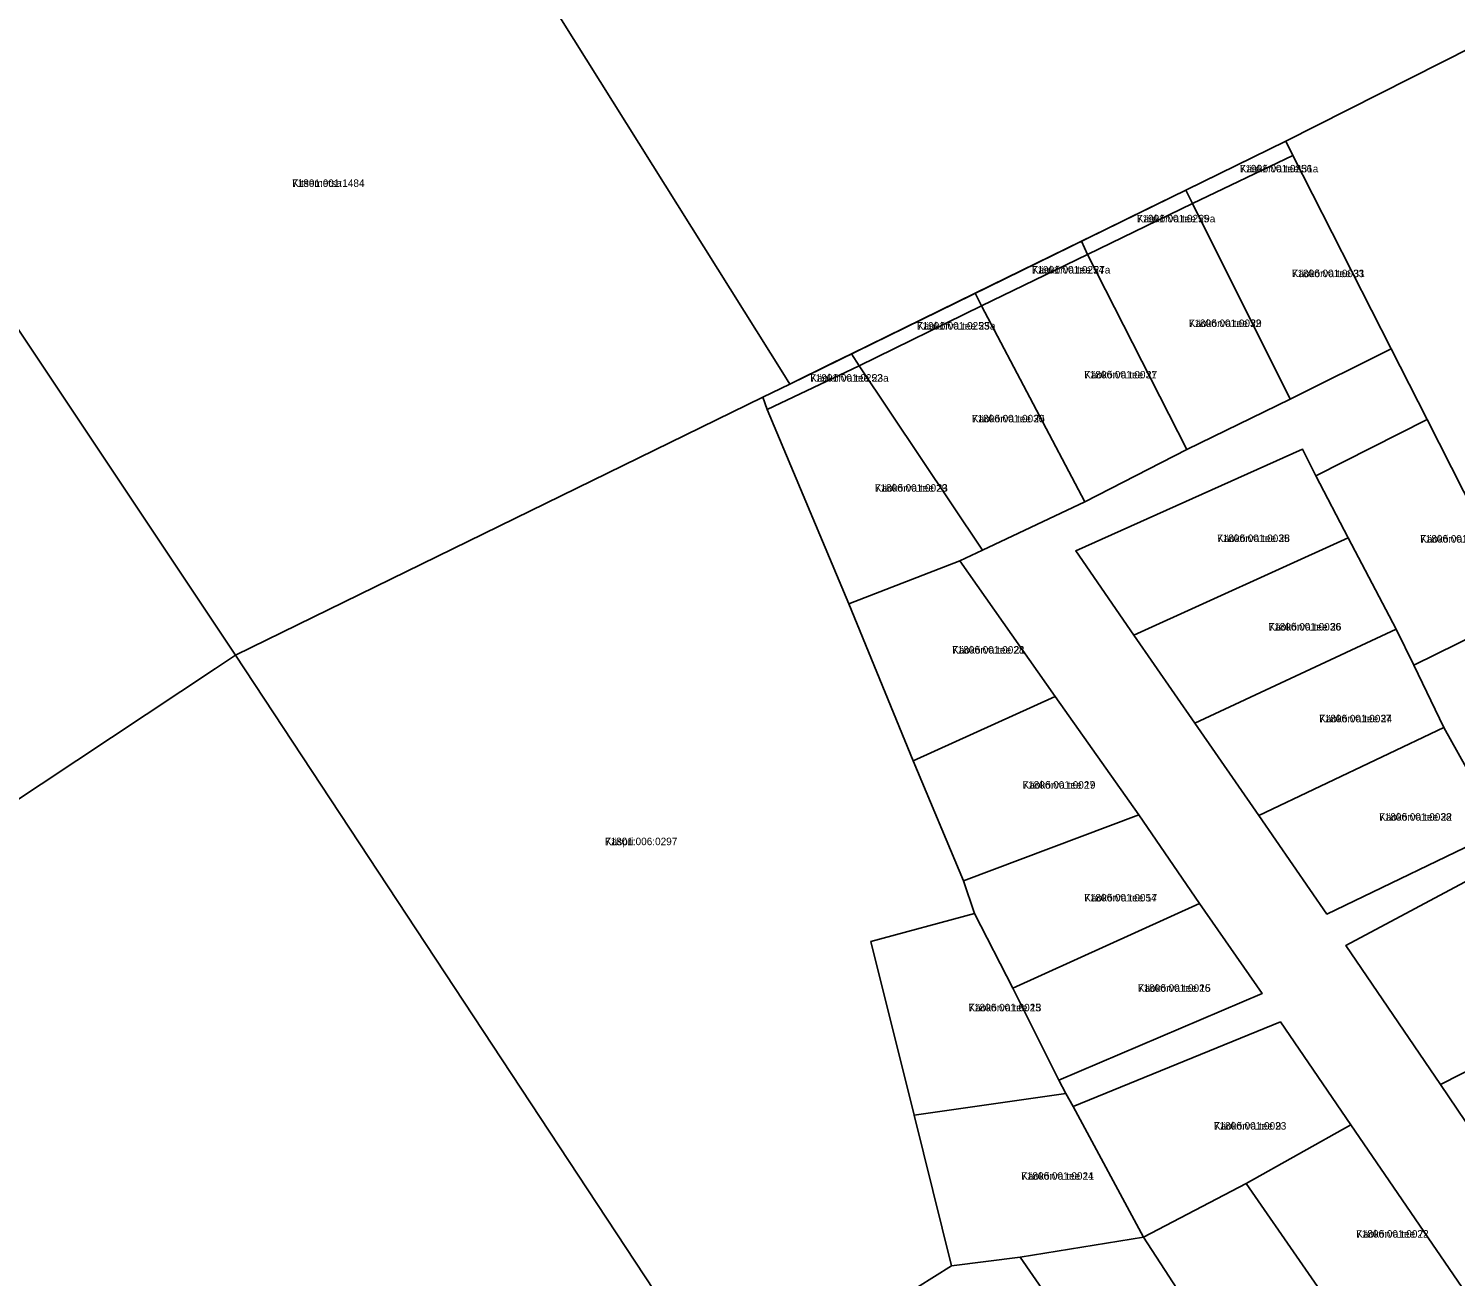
# Model space of a CAD drawing. Extents: x 529768 to 552006, y 6562269 to 6580975.
# Drawn here: x 538116.9 to 538402.9, y 6570358.2 to 6570608.3 of the extents above; entities that cross this region are included whole.
import ezdxf

# ---------------------------------------------------------------- set-up
doc = ezdxf.new("R2010")
doc.units = 0
for name, color, linetype in [('L_AADRESS', 7, 'Continuous'), ('PIIR', 7, 'Continuous'), ('TUNNUS', 7, 'Continuous')]:
    doc.layers.add(name, color=color, linetype=linetype)

msp = doc.modelspace()

# ---------------------------------------------------------------- linework, layer by layer
at = {"layer": 'PIIR'}
for points in [[(537683.79, 6570493.24), (537977.33, 6570742.26), (537980.74, 6570745.15), (538041.35, 6570656.88), (538069.98, 6570615.1), (538158.33, 6570482.67), (538154.31, 6570480), (537896.35, 6570308.88), (537757.45, 6570443.35), (537744.48, 6570455.39), (537741.73, 6570460.82)], [(538268.02, 6570539.28), (538220.9, 6570614.61), (538256, 6570632.09), (538290.5, 6570649.28), (538324.81, 6570666.42), (538358.97, 6570683.4), (538396.61, 6570702.15), (538484.12, 6570646.58), (538462.88, 6570636.46), (538462.59, 6570633.17), (538368.83, 6570585.7), (538269.41, 6570537.03)], [(538436.11, 6570453.25), (538416.64, 6570491.57), (538397.17, 6570529.91), (538389.97, 6570544.07), (538370.28, 6570582.86), (538368.83, 6570585.7), (538462.59, 6570633.17), (538462.88, 6570636.46), (538484.12, 6570646.58), (538577.14, 6570690.88), (538630.09, 6570515.96), (538630.82, 6570513.57), (538512.07, 6570453.58), (538450.62, 6570424.68)], [(538158.33, 6570482.67), (538069.98, 6570615.1), (538131.27, 6570643.7), (538129.74, 6570646.16), (538147.95, 6570654.66), (538170.25, 6570665.12), (538187.44, 6570673.2), (538188.57, 6570671.18), (538206.37, 6570640.03), (538220.9, 6570614.61), (538268.02, 6570539.28), (538269.41, 6570537.03), (538264.04, 6570534.4)], [(538368.83, 6570585.7), (538370.28, 6570582.86), (538350.13, 6570573.23), (538348.82, 6570575.91)], [(538370.28, 6570582.86), (538389.97, 6570544.07), (538369.73, 6570534.02), (538350.13, 6570573.23)], [(538327.87, 6570565.65), (538332.83, 6570568.08), (538340.87, 6570572.01), (538348.82, 6570575.91), (538350.13, 6570573.23), (538329.07, 6570562.98)], [(538329.07, 6570562.98), (538350.13, 6570573.23), (538369.73, 6570534.02), (538349.04, 6570523.89)], [(538309.72, 6570556.76), (538327.87, 6570565.65), (538329.07, 6570562.98), (538307.85, 6570552.73), (538306.59, 6570555.23)], [(538307.85, 6570552.73), (538329.07, 6570562.98), (538349.04, 6570523.89), (538328.56, 6570513.43)], [(538306.59, 6570555.23), (538307.85, 6570552.73), (538283.32, 6570540.67), (538281.81, 6570543.1)], [(538307.85, 6570552.73), (538328.56, 6570513.43), (538308.07, 6570503.75), (538283.32, 6570540.67)], [(538278.08, 6570541.27), (538281.81, 6570543.1), (538283.32, 6570540.67), (538264.91, 6570531.91), (538264.04, 6570534.4), (538269.41, 6570537.03)], [(538264.91, 6570531.91), (538283.32, 6570540.67), (538308.07, 6570503.75), (538303.49, 6570501.57), (538281.28, 6570492.97)], [(538158.33, 6570482.67), (538264.04, 6570534.4), (538264.91, 6570531.91), (538281.28, 6570492.97), (538294.15, 6570461.48), (538304.28, 6570437.44), (538306.46, 6570430.9), (538285.7, 6570425.28), (538294.33, 6570390.46), (538301.82, 6570360.25), (538295.03, 6570356.03), (538292.48, 6570354.44), (538257.41, 6570332.56), (538253.74, 6570337.9)], [(538397.17, 6570529.91), (538416.64, 6570491.57), (538394.54, 6570480.7), (538390.96, 6570487.92), (538381.33, 6570506.23), (538374.89, 6570518.66)], [(538326.75, 6570503.58), (538372.18, 6570524.01), (538374.89, 6570518.66), (538381.33, 6570506.23), (538338.41, 6570486.72)], [(538338.41, 6570486.72), (538381.33, 6570506.23), (538390.96, 6570487.92), (538350.64, 6570469.04)], [(538281.28, 6570492.97), (538303.49, 6570501.57), (538322.65, 6570474.41), (538294.15, 6570461.48)], [(538412.03, 6570447.6), (538400.5, 6570468.22), (538394.54, 6570480.7), (538416.64, 6570491.57), (538436.11, 6570453.25), (538413.79, 6570441.98)], [(538350.64, 6570469.04), (538390.96, 6570487.92), (538394.54, 6570480.7), (538400.5, 6570468.22), (538363.44, 6570450.53)], [(537896.35, 6570308.88), (538154.31, 6570480), (538158.33, 6570482.67), (538253.74, 6570337.9), (538257.41, 6570332.56), (538254.78, 6570330.58), (538234.64, 6570314.59), (538217.8, 6570301.2), (538200.76, 6570287.67), (538178.7, 6570270.14), (538177.53, 6570269.21), (538141.77, 6570240.52), (538051.12, 6570181.45), (537966.51, 6570121.41), (537965.36, 6570120.6), (537912.67, 6570199.66), (537780.48, 6570400.64), (537770.42, 6570415.93), (537744.48, 6570455.39), (537757.45, 6570443.35)], [(538322.65, 6570474.41), (538339.39, 6570450.67), (538304.28, 6570437.44), (538294.15, 6570461.48)], [(538363.44, 6570450.53), (538400.5, 6570468.22), (538412.03, 6570447.6), (538377.09, 6570430.8)], [(538306.46, 6570430.9), (538304.28, 6570437.44), (538339.39, 6570450.67), (538351.53, 6570432.93), (538314.15, 6570415.97)], [(538380.87, 6570424.47), (538408.68, 6570439.32), (538424.87, 6570409.4), (538420.63, 6570407.21), (538399.85, 6570396.65)], [(538314.15, 6570415.97), (538351.53, 6570432.93), (538364.1, 6570414.87), (538323.35, 6570397.48)], [(538285.7, 6570425.28), (538306.46, 6570430.9), (538314.15, 6570415.97), (538323.35, 6570397.48), (538324.78, 6570394.84), (538294.33, 6570390.46)], [(538326.2, 6570392.2), (538367.78, 6570409.16), (538381.89, 6570388.53), (538360.88, 6570376.8), (538340.33, 6570366.01)], [(538420.63, 6570407.21), (538443.88, 6570371.76), (538423.36, 6570361.8), (538399.85, 6570396.65)], [(538301.82, 6570360.25), (538294.33, 6570390.46), (538324.78, 6570394.84), (538326.2, 6570392.2), (538340.33, 6570366.01), (538315.63, 6570361.99)], [(538360.88, 6570376.8), (538381.89, 6570388.53), (538405.03, 6570354.67), (538383.47, 6570344.15)], [(538340.33, 6570366.01), (538360.88, 6570376.8), (538383.47, 6570344.15), (538361.49, 6570333.42)], [(538340.33, 6570366.01), (538361.49, 6570333.42), (538341.74, 6570324.22), (538315.63, 6570361.99)], [(538301.82, 6570360.25), (538315.63, 6570361.99), (538341.74, 6570324.22), (538323.27, 6570315.39), (538295.03, 6570356.03)]]:
    msp.add_lwpolyline(points, close=True, dxfattribs=at)
for points in [[(538405.03, 6570354.67), (538381.89, 6570388.53), (538367.78, 6570409.16), (538326.2, 6570392.2), (538324.78, 6570394.84), (538323.35, 6570397.48), (538364.1, 6570414.87), (538351.53, 6570432.93), (538339.39, 6570450.67), (538322.65, 6570474.41), (538303.49, 6570501.57), (538308.07, 6570503.75), (538328.56, 6570513.43), (538349.04, 6570523.89), (538369.73, 6570534.02), (538389.97, 6570544.07), (538397.17, 6570529.91), (538374.89, 6570518.66), (538372.18, 6570524.01), (538326.75, 6570503.58), (538338.41, 6570486.72), (538350.64, 6570469.04), (538363.44, 6570450.53), (538377.09, 6570430.8), (538412.03, 6570447.6)], [(538408.68, 6570439.32), (538380.87, 6570424.47), (538399.85, 6570396.65), (538423.36, 6570361.8)]]:
    msp.add_lwpolyline(points, dxfattribs=at)

# ---------------------------------------------------------------- texts
at = {"layer": 'L_AADRESS'}
for s, p in [('Käokõrva tee 31a', (538359.63, 6570579.46)), ('Kitsemetsa', (538169.69, 6570576.55)), ('Käokõrva tee 29a', (538338.99, 6570569.45)), ('Käokõrva tee 27a', (538317.95, 6570559.19)), ('Käokõrva tee 31', (538370.05, 6570558.46)), ('Käokõrva tee 25a', (538294.92, 6570547.95)), ('Käokõrva tee 29', (538349.4, 6570548.47)), ('Käokõrva tee 23a', (538273.52, 6570537.51)), ('Käokõrva tee 27', (538328.45, 6570538.16)), ('Käokõrva tee 25', (538305.94, 6570529.36)), ('Käokõrva tee 23', (538286.49, 6570515.46)), ('Käokõrva tee 28', (538355.07, 6570505.37)), ('Käokõrva tee 30', (538395.77, 6570505.25)), ('Käokõrva tee 26', (538365.39, 6570487.63)), ('Käokõrva tee 21', (538301.96, 6570483)), ('Käokõrva tee 24', (538375.53, 6570469.23)), ('Käokõrva tee 19', (538316.09, 6570455.93)), ('Käokõrva tee 22', (538387.55, 6570449.51)), ('Käspri', (538232.39, 6570444.6)), ('Käokõrva tee 17', (538328.46, 6570433.32)), ('Käokõrva tee 15', (538339.2, 6570415.21)), ('Käokõrva tee 13', (538305.24, 6570411.3)), ('Käokõrva tee 9', (538354.44, 6570387.59)), ('Käokõrva tee 11', (538315.82, 6570377.54)), ('Käokõrva tee 7', (538382.96, 6570365.93))]:
    msp.add_text(s, height=1.5, dxfattribs=at).set_placement(p)
at = {"layer": 'TUNNUS'}
for s, p in [('71901:001:0256', (538359.63, 6570579.46)), ('71801:001:1484', (538169.69, 6570576.55)), ('71901:001:0255', (538338.99, 6570569.45)), ('71901:001:0254', (538317.95, 6570559.19)), ('71806:001:0033', (538370.05, 6570558.46)), ('71901:001:0253', (538294.92, 6570547.95)), ('71806:001:0032', (538349.4, 6570548.47)), ('71901:001:0252', (538273.52, 6570537.51)), ('71806:001:0031', (538328.45, 6570538.16)), ('71806:001:0030', (538305.94, 6570529.36)), ('71806:001:0029', (538286.49, 6570515.46)), ('71806:001:0035', (538355.07, 6570505.37)), ('71806:001:0034', (538395.77, 6570505.25)), ('71806:001:0036', (538365.39, 6570487.63)), ('71806:001:0028', (538301.96, 6570483)), ('71806:001:0037', (538375.53, 6570469.23)), ('71806:001:0027', (538316.09, 6570455.93)), ('71806:001:0038', (538387.55, 6570449.51)), ('71801:006:0297', (538232.39, 6570444.6)), ('71806:001:0054', (538328.46, 6570433.32)), ('71806:001:0026', (538339.2, 6570415.21)), ('71806:001:0025', (538305.24, 6570411.3)), ('71806:001:0023', (538354.44, 6570387.59)), ('71806:001:0024', (538315.82, 6570377.54)), ('71806:001:0022', (538382.96, 6570365.93))]:
    msp.add_text(s, height=1.5, dxfattribs=at).set_placement(p)

doc.saveas('drawing.dxf')
